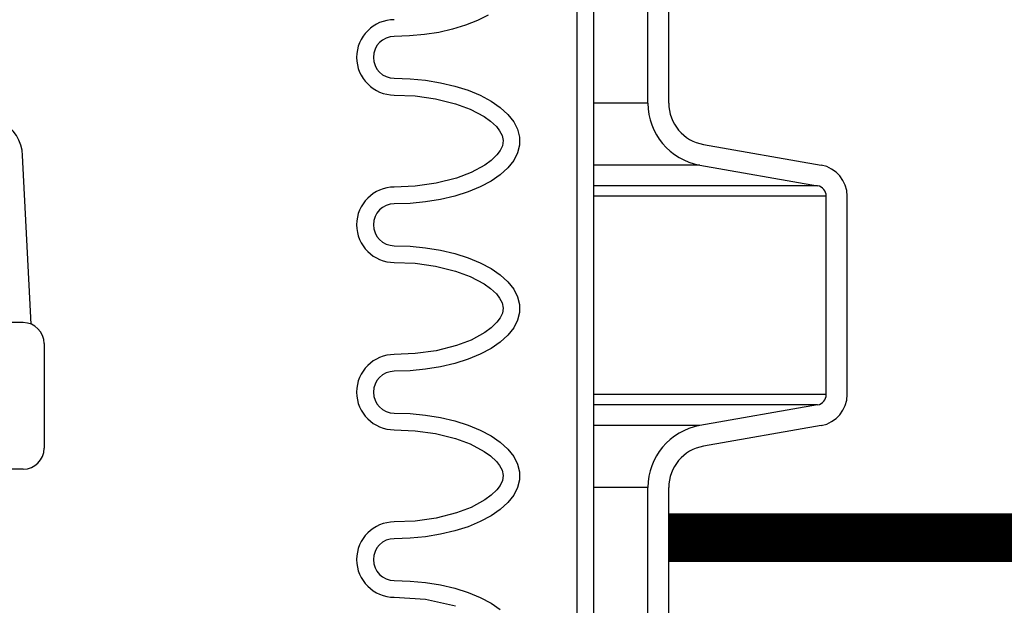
# Model space of a CAD drawing. Extents: x -285 to 5863, y 308 to 3178.
# Tile 373 of 622: x 1798.47 to 1804.34, y 977.75 to 981.25. Entities that reach past the tile are written whole.
import ezdxf

# ---------------------------------------------------------------- set-up
doc = ezdxf.new("R2010")
doc.units = 0
doc.header["$MEASUREMENT"] = 0
doc.header["$PDSIZE"] = 1
doc.layers.get('DEFPOINTS').update_dxf_attribs({"linetype": 'CONTINUOUS'})
for name, color, linetype in [('DIM', 3, 'CONTINUOUS'), ('FILL-CAP', 1, 'CONTINUOUS'), ('SPILL-BUCKET', 1, 'CONTINUOUS'), ('TANK-SLAB', 6, 'CONTINUOUS')]:
    doc.layers.add(name, color=color, linetype=linetype)
doc.styles.add('SIMPLEX', font='simplex')
doc.dimstyles.new('DIM64', dxfattribs={"dimscale": 64, "dimtxt": 0.09375, "dimasz": 0.09375, "dimexe": 0.0625, "dimexo": 0.0625, "dimgap": 0.046875, "dimtad": 1, "dimdec": 4, "dimzin": 3, "dimdsep": 46, "dimlunit": 4, "dimtxsty": 'SIMPLEX', "dimcen": 0, "dimclrd": 256, "dimclre": 256, "dimclrt": 256, "dimadec": 0, "dimazin": 0, "dimtfac": 1, "dimtdec": 4, "dimtmove": 0, "dimatfit": 3, "dimfxl": 1, "dimfrac": 2, "dimtolj": 1, "dimtzin": 0, "dimarcsym": 0})

# ---------------------------------------------------------------- blocks, each defined once
blk = doc.blocks.new('*D13')
at = {"layer": 'DEFPOINTS', "color": 0, "transparency": 16777216}
for p in [(1368.5472, 978.296), (2031.7725, 978.0147), (1368.5472, 700.5233)]:
    blk.add_point(p, dxfattribs=at)
at = {"layer": 'DIM', "lineweight": -2, "transparency": 16777216}
for p, q in [((1368.5472, 974.296), (1368.5472, 696.5233)), ((2031.7725, 974.0147), (2031.7725, 696.5233)), ((2025.7725, 700.5233), (1374.5472, 700.5233))]:
    blk.add_line(p, q, dxfattribs=at)
at = {"layer": 'DIM', "transparency": 16777216}
for points in [[(1374.5472, 701.5233), (1374.5472, 699.5233), (1368.5472, 700.5233)], [(2025.7725, 701.5233), (2025.7725, 699.5233), (2031.7725, 700.5233)]]:
    blk.add_solid(points, dxfattribs=at)
at = {"layer": 'DIM', "transparency": 16777216, "insert": (1700.1599, 708.0947), "char_height": 6, "attachment_point": 5, "style": 'SIMPLEX'}
blk.add_mtext('\\A1;55\'-3 1/4" (F.V. TANK SLAB)', dxfattribs=at)

msp = doc.modelspace()

# ---------------------------------------------------------------- linework, layer by layer
at = {"layer": 'FILL-CAP', "linetype": 'Continuous'}
for p, q in [((1798.534, 979.42883), (1798.48299, 980.43571)), ((1798.48627, 979.4383), (1797.30487, 979.4383)), ((1798.61127, 979.3133), (1798.61127, 978.6883)), ((1798.48627, 978.5633), (1795.11127, 978.5633))]:
    msp.add_line(p, q, dxfattribs=at)
for centre, radius, start, end in [((1798.23331, 980.42306), 0.25, 2.899894, 60.98025), ((1798.48627, 979.3133), 0.125, 0, 90), ((1798.48627, 978.6883), 0.125, 270, 0)]:
    msp.add_arc(centre, radius, start, end, dxfattribs=at)
at = {"layer": 'SPILL-BUCKET', "color": 1, "linetype": 'Continuous'}
for p, q in [((1801.79171, 984.08254), (1801.79171, 969.88498)), ((1801.89164, 984.08254), (1801.89164, 969.88498)), ((1802.21579, 980.74812), (1802.21579, 981.60081)), ((1802.34071, 980.74812), (1802.34071, 981.60081)), ((1801.19881, 981.2409), (1801.12756, 981.21299)), ((1801.2628, 981.2729), (1801.19881, 981.2409)), ((1801.05011, 981.18958), (1800.96757, 981.17101)), ((1801.12756, 981.21299), (1801.05011, 981.18958)), ((1800.79214, 981.14939), (1800.7018, 981.14666)), ((1800.88117, 981.15755), (1800.79214, 981.14939)), ((1800.96757, 981.17101), (1800.88117, 981.15755)), ((1800.7018, 980.89683), (1800.79574, 980.89387)), ((1800.79574, 980.89387), (1800.88819, 980.88505)), ((1800.88819, 980.88505), (1800.97771, 980.87051)), ((1800.97771, 980.87051), (1801.06287, 980.85047)), ((1801.06287, 980.85047), (1801.14234, 980.82526)), ((1801.14234, 980.82526), (1801.21486, 980.79526)), ((1800.7018, 980.7969), (1800.82593, 980.79161)), ((1800.82593, 980.79161), (1800.94801, 980.77477)), ((1800.94801, 980.77477), (1801.0678, 980.74493)), ((1801.21486, 980.79526), (1801.27929, 980.76095)), ((1801.0678, 980.74493), (1801.1557, 980.71248)), ((1801.1557, 980.71248), (1801.23863, 980.66857)), ((1801.27929, 980.76095), (1801.33462, 980.72288)), ((1801.33462, 980.72288), (1801.37996, 980.68164)), ((1801.23863, 980.66857), (1801.27695, 980.64109)), ((1801.37996, 980.68164), (1801.41461, 980.63789)), ((1801.27695, 980.64109), (1801.31122, 980.60877)), ((1801.31122, 980.60877), (1801.3307, 980.58363)), ((1801.41461, 980.63789), (1801.43801, 980.5923)), ((1801.43801, 980.5923), (1801.44981, 980.54561)), ((1801.3307, 980.58363), (1801.34513, 980.55541)), ((1801.34513, 980.55541), (1801.35131, 980.52487)), ((1801.44981, 980.54561), (1801.44981, 980.49855)), ((1801.34688, 980.4941), (1801.33365, 980.4653)), ((1801.35131, 980.52487), (1801.34688, 980.4941)), ((1801.44981, 980.49855), (1801.43801, 980.45186)), ((1802.54715, 980.50209), (1803.25077, 980.37802)), ((1801.31474, 980.43941), (1801.28098, 980.40635)), ((1801.33365, 980.4653), (1801.31474, 980.43941)), ((1801.43801, 980.45186), (1801.41461, 980.40628)), ((1801.24294, 980.37838), (1801.16021, 980.33361)), ((1801.28098, 980.40635), (1801.24294, 980.37838)), ((1801.37996, 980.36252), (1801.33462, 980.32128)), ((1801.41461, 980.40628), (1801.37996, 980.36252)), ((1802.52546, 980.37907), (1803.22908, 980.255)), ((1801.07224, 980.30063), (1800.95098, 980.26998)), ((1801.16021, 980.33361), (1801.07224, 980.30063)), ((1801.33462, 980.32128), (1801.27929, 980.28321)), ((1800.82716, 980.2527), (1800.7018, 980.24727)), ((1800.95098, 980.26998), (1800.82716, 980.2527)), ((1801.21486, 980.24891), (1801.14234, 980.21891)), ((1801.27929, 980.28321), (1801.21486, 980.24891)), ((1801.06287, 980.19369), (1800.97771, 980.17366)), ((1801.14234, 980.21891), (1801.06287, 980.19369)), ((1803.28069, 979.00897), (1803.28069, 980.1935)), ((1803.40561, 979.00897), (1803.40561, 980.1935)), ((1800.79574, 980.1503), (1800.7018, 980.14734)), ((1800.88819, 980.15911), (1800.79574, 980.1503)), ((1800.97771, 980.17366), (1800.88819, 980.15911)), ((1800.7018, 979.89751), (1800.79574, 979.89456)), ((1800.79574, 979.89456), (1800.88819, 979.88574)), ((1800.88819, 979.88574), (1800.97771, 979.87119)), ((1800.97771, 979.87119), (1801.06287, 979.85116)), ((1801.06287, 979.85116), (1801.14234, 979.82594)), ((1801.14234, 979.82594), (1801.21486, 979.79594)), ((1800.7018, 979.79758), (1800.82593, 979.79229)), ((1800.82593, 979.79229), (1800.94801, 979.77546)), ((1800.94801, 979.77546), (1801.0678, 979.74561)), ((1801.21486, 979.79594), (1801.27929, 979.76164)), ((1801.0678, 979.74561), (1801.1557, 979.71317)), ((1801.1557, 979.71317), (1801.23863, 979.66925)), ((1801.27929, 979.76164), (1801.33462, 979.72356)), ((1801.33462, 979.72356), (1801.37996, 979.68233)), ((1801.23863, 979.66925), (1801.27695, 979.64178)), ((1801.37996, 979.68233), (1801.41461, 979.63857)), ((1801.27695, 979.64178), (1801.31122, 979.60945)), ((1801.31122, 979.60945), (1801.3307, 979.58432)), ((1801.41461, 979.63857), (1801.43801, 979.59299)), ((1801.43801, 979.59299), (1801.44981, 979.5463)), ((1801.3307, 979.58432), (1801.34513, 979.55609)), ((1801.34513, 979.55609), (1801.35131, 979.52556)), ((1801.44981, 979.5463), (1801.44981, 979.49924)), ((1801.34688, 979.49479), (1801.33365, 979.46599)), ((1801.35131, 979.52556), (1801.34688, 979.49479)), ((1801.44981, 979.49924), (1801.43801, 979.45255)), ((1801.31474, 979.4401), (1801.28098, 979.40703)), ((1801.33365, 979.46599), (1801.31474, 979.4401)), ((1801.43801, 979.45255), (1801.41461, 979.40697)), ((1801.24294, 979.37907), (1801.16021, 979.3343)), ((1801.28098, 979.40703), (1801.24294, 979.37907)), ((1801.37996, 979.36321), (1801.33462, 979.32197)), ((1801.41461, 979.40697), (1801.37996, 979.36321)), ((1801.07224, 979.30131), (1800.95098, 979.27067)), ((1801.16021, 979.3343), (1801.07224, 979.30131)), ((1801.33462, 979.32197), (1801.27929, 979.28389)), ((1800.82716, 979.25338), (1800.7018, 979.24796)), ((1800.95098, 979.27067), (1800.82716, 979.25338)), ((1801.21486, 979.24959), (1801.14234, 979.21959)), ((1801.27929, 979.28389), (1801.21486, 979.24959)), ((1801.06287, 979.19438), (1800.97771, 979.17434)), ((1801.14234, 979.21959), (1801.06287, 979.19438)), ((1800.79574, 979.15098), (1800.7018, 979.14802)), ((1800.88819, 979.15979), (1800.79574, 979.15098)), ((1800.97771, 979.17434), (1800.88819, 979.15979)), ((1803.22908, 978.94746), (1802.52546, 978.82339)), ((1800.7018, 978.89819), (1800.79574, 978.89524)), ((1800.79574, 978.89524), (1800.88819, 978.88642)), ((1800.88819, 978.88642), (1800.97771, 978.87188)), ((1800.97771, 978.87188), (1801.06287, 978.85184)), ((1801.06287, 978.85184), (1801.14234, 978.82662)), ((1801.14234, 978.82662), (1801.21486, 978.79663)), ((1803.25077, 978.82444), (1802.54715, 978.70038)), ((1800.7018, 978.79826), (1800.82593, 978.79297)), ((1800.82593, 978.79297), (1800.94801, 978.77614)), ((1800.94801, 978.77614), (1801.0678, 978.74629)), ((1801.21486, 978.79663), (1801.27929, 978.76232)), ((1801.0678, 978.74629), (1801.1557, 978.71385)), ((1801.1557, 978.71385), (1801.23863, 978.66994)), ((1801.27929, 978.76232), (1801.33462, 978.72425)), ((1801.33462, 978.72425), (1801.37996, 978.68301)), ((1801.23863, 978.66994), (1801.27695, 978.64246)), ((1801.37996, 978.68301), (1801.41461, 978.63925)), ((1801.27695, 978.64246), (1801.31122, 978.61013)), ((1801.31122, 978.61013), (1801.3307, 978.585)), ((1801.41461, 978.63925), (1801.43801, 978.59367)), ((1801.43801, 978.59367), (1801.44981, 978.54698)), ((1801.3307, 978.585), (1801.34513, 978.55678)), ((1801.34513, 978.55678), (1801.35131, 978.52624)), ((1801.44981, 978.54698), (1801.44981, 978.49992)), ((1801.34688, 978.49547), (1801.33365, 978.46667)), ((1801.35131, 978.52624), (1801.34688, 978.49547)), ((1801.44981, 978.49992), (1801.43801, 978.45323)), ((1801.31474, 978.44078), (1801.28098, 978.40771)), ((1801.33365, 978.46667), (1801.31474, 978.44078)), ((1801.43801, 978.45323), (1801.41461, 978.40765)), ((1802.21579, 976.75085), (1802.21579, 978.45434)), ((1802.34071, 976.75085), (1802.34071, 978.45434)), ((1801.24294, 978.37975), (1801.16021, 978.33498)), ((1801.28098, 978.40771), (1801.24294, 978.37975)), ((1801.37996, 978.36389), (1801.33462, 978.32265)), ((1801.41461, 978.40765), (1801.37996, 978.36389)), ((1801.07224, 978.302), (1800.95098, 978.27135)), ((1801.16021, 978.33498), (1801.07224, 978.302)), ((1801.33462, 978.32265), (1801.27929, 978.28458)), ((1800.82716, 978.25406), (1800.7018, 978.24864)), ((1800.95098, 978.27135), (1800.82716, 978.25406)), ((1801.21486, 978.25027), (1801.14234, 978.22028)), ((1801.27929, 978.28458), (1801.21486, 978.25027)), ((1801.06287, 978.19506), (1800.97771, 978.17502)), ((1801.14234, 978.22028), (1801.06287, 978.19506)), ((1800.79574, 978.15166), (1800.7018, 978.14871)), ((1800.88819, 978.16048), (1800.79574, 978.15166)), ((1800.97771, 978.17502), (1800.88819, 978.16048)), ((1800.7018, 977.89888), (1800.79574, 977.89592)), ((1800.79574, 977.89592), (1800.88819, 977.8871)), ((1800.88819, 977.8871), (1800.97771, 977.87256)), ((1800.97771, 977.87256), (1801.06287, 977.85252)), ((1801.06287, 977.85252), (1801.14234, 977.82731)), ((1801.14234, 977.82731), (1801.21486, 977.79731)), ((1800.7018, 977.79894), (1800.88724, 977.78678)), ((1800.88724, 977.78678), (1801.0678, 977.74698)), ((1801.21486, 977.79731), (1801.27929, 977.763)), ((1801.27929, 977.763), (1801.33462, 977.72493))]:
    msp.add_line(p, q, dxfattribs=at)
at = {"layer": 'SPILL-BUCKET', "color": 7}
for p, q in [((1802.21579, 980.74812), (1801.89164, 980.74812)), ((1802.52546, 980.37907), (1801.89164, 980.37907)), ((1803.22908, 980.255), (1801.89164, 980.255)), ((1803.28069, 980.1935), (1801.89164, 980.1935)), ((1803.28069, 979.00897), (1801.89164, 979.00897)), ((1803.22908, 978.94746), (1801.89164, 978.94746)), ((1802.52546, 978.82339), (1801.89164, 978.82339)), ((1802.21579, 978.45434), (1801.89164, 978.45434))]:
    msp.add_line(p, q, dxfattribs=at)
at = {"layer": 'SPILL-BUCKET', "color": 1, "linetype": 'Continuous'}
for centre, radius, start, end in [((1800.7018, 981.02174), 0.22485, 90, 270), ((1800.7018, 981.02174), 0.12491, 90, 270), ((1802.59054, 980.74812), 0.37474, 180, 260), ((1802.59054, 980.74812), 0.24983, 180, 260.000001), ((1803.21823, 980.1935), 0.18737, 0, 80), ((1800.7018, 980.02243), 0.22485, 90, 270), ((1803.21823, 980.1935), 0.06246, 0, 80.000001), ((1800.7018, 980.02243), 0.12491, 90, 270), ((1800.7018, 979.02311), 0.22485, 90, 270), ((1800.7018, 979.02311), 0.12491, 90, 270), ((1803.21823, 979.00897), 0.06246, 279.999999, 0), ((1803.21823, 979.00897), 0.18737, 280, 0), ((1802.59054, 978.45434), 0.37474, 100, 180), ((1802.59054, 978.45434), 0.24983, 99.999999, 180), ((1800.7018, 978.02379), 0.22485, 90, 270), ((1800.7018, 978.02379), 0.12491, 90, 270)]:
    msp.add_arc(centre, radius, start, end, dxfattribs=at)
at = {"layer": 'TANK-SLAB'}
for p, q in [((1802.34071, 978.29596), (1822.64312, 978.29596)), ((1802.34071, 978.01471), (1822.64312, 978.01471))]:
    msp.add_line(p, q, dxfattribs=at)
at = {"layer": 'TANK-SLAB', "const_width": 0.29}
msp.add_lwpolyline([(1802.34071, 978.15534), (1822.643, 978.15534)], dxfattribs=at)

# ---------------------------------------------------------------- dimensions: what is measured, and where the dimension line sits
at = {"layer": 'DIM'}
dim = msp.add_linear_dim(base=(1368.54722, 700.52328), p1=(2031.77254, 978.01471), p2=(1368.54722, 978.29596), angle=180, text='<> (F.V. TANK SLAB)', dimstyle='DIM64', dxfattribs=at)
dim.commit()
dim.dimension.update_dxf_attribs({"geometry": '*D13', "text_midpoint": (1700.15988, 708.09471)})

doc.saveas('drawing.dxf')
